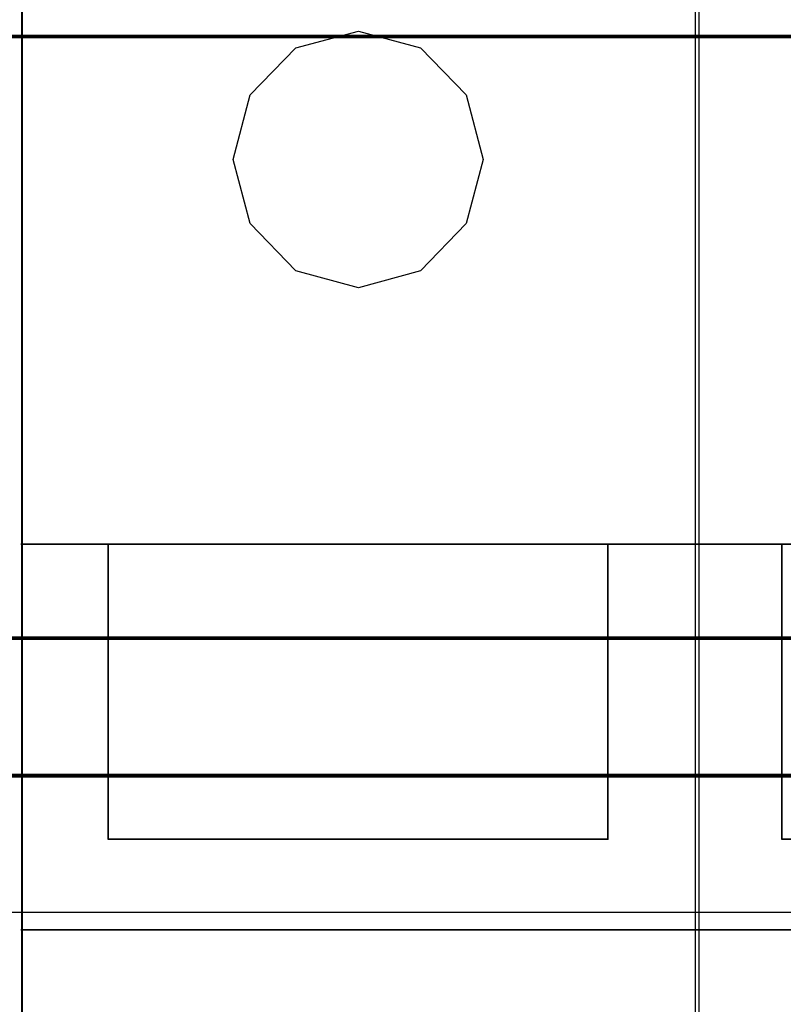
# Model space of a CAD drawing. Header units: millimetres. Extents: x -1290 to 1795, y -4192 to -1311.
# Tile 937 of 1056: x 1435.05 to 1441.14, y -2199.52 to -2191.67. Entities that reach past the tile are written whole.
import ezdxf

# ---------------------------------------------------------------- set-up
doc = ezdxf.new("R2010")
doc.units = ezdxf.units.MM
doc.layers.add('30', color=7, linetype='Continuous')
doc.layers.add('45', color=7, linetype='Continuous')
doc.layers.add('Aparatura', color=7, linetype='Continuous', lineweight=13)

# ---------------------------------------------------------------- blocks, each defined once
blk = doc.blocks.new('*U264')
at = {"layer": '45', "color": 255}
for points in [[(468.423559, -82.683321), (495.446583, -82.683321), (495.446583, -167.656481), (468.423559, -167.656481), (468.423559, -82.683321)], [(495.435841, -82.683321), (522.453495, -82.683321), (522.453495, -167.656481), (495.435841, -167.656481), (495.435841, -82.683321)], [(522.319221, -82.683321), (549.342246, -82.683321), (549.342246, -167.656481), (522.319221, -167.656481), (522.319221, -82.683321)]]:
    blk.add_lwpolyline(points, close=True, dxfattribs=at)
at = {"layer": '45', "color": 159}
for points in [[(468.423559, -82.683321), (495.446583, -82.683321), (495.446583, -167.656481), (468.423559, -167.656481), (468.423559, -82.683321)], [(495.435841, -82.683321), (522.453495, -82.683321), (522.453495, -167.656481), (495.435841, -167.656481), (495.435841, -82.683321)], [(522.319221, -82.683321), (549.342246, -82.683321), (549.342246, -167.656481), (522.319221, -167.656481), (522.319221, -82.683321)]]:
    blk.add_lwpolyline(points, close=True, dxfattribs=at)
at = {"layer": '45', "color": 7}
blk.add_lwpolyline([(468.42893, -82.688708), (495.443002, -82.688708), (495.443002, -167.651094), (468.42893, -167.651094), (468.42893, -82.688708)], close=True, dxfattribs=at)
at = {"layer": '45', "color": 179}
for points in [[(495.441212, -82.688708), (522.449914, -82.688708), (522.449914, -167.651094), (495.441212, -167.651094), (495.441212, -82.688708)], [(522.324592, -82.688708), (549.338665, -82.688708), (549.338665, -167.651094), (522.324592, -167.651094), (522.324592, -82.688708)], [(503.871809, -117.566054), (504.548668, -114.993282), (506.367407, -113.111544), (508.868171, -112.447089), (511.343102, -113.111544), (513.167007, -114.993282), (513.843867, -117.566054), (513.167007, -120.128195), (511.343102, -122.009933), (508.868171, -122.690335), (506.367407, -122.009933), (504.548668, -120.128195), (503.871809, -117.566054)], [(522.31385, -132.928195), (495.405406, -132.928195), (522.31385, -132.928195)], [(498.883989, -144.710173), (498.883989, -132.928195), (498.883989, -144.710173)], [(518.824525, -132.928195), (518.824525, -144.710173), (518.824525, -132.928195)], [(549.202601, -132.928195), (522.288786, -132.928195), (549.202601, -132.928195)], [(525.767369, -144.710173), (525.767369, -132.928195), (525.767369, -144.710173)], [(518.835267, -144.701195), (498.883989, -144.701195), (518.835267, -144.701195)], [(545.718647, -144.701195), (525.767369, -144.701195), (545.718647, -144.701195)], [(522.31385, -148.317304), (495.405406, -148.317304), (522.31385, -148.317304)], [(549.202601, -148.317304), (522.288786, -148.317304), (549.202601, -148.317304)]]:
    blk.add_lwpolyline(points, close=True, dxfattribs=at)
blk = doc.blocks.new('*U266')
at = {"layer": '30', "color": 7}
for points in [[(548.842747, -257.077059), (117.158256, -257.077059), (117.158256, -259.641942), (117.158256, -261.119537), (117.158256, -262.68077), (548.842747, -262.68077), (548.842747, -261.119537), (548.842747, -259.641942), (548.842747, -257.077059)], [(117.158256, -262.592791), (548.842747, -262.592791), (117.158256, -262.592791)], [(548.842747, -262.592791), (117.158256, -262.592791), (117.158256, -264.107699), (117.158256, -285.178689), (117.158256, -286.693597), (548.842747, -286.693597), (548.842747, -285.178689), (548.842747, -264.107699), (548.842747, -262.592791)], [(117.158256, -286.605618), (548.842747, -286.605618), (117.158256, -286.605618)], [(548.842747, -286.605618), (117.158256, -286.605618), (117.158256, -288.083464), (117.158256, -289.644962), (117.158256, -292.182397), (548.842747, -292.182397), (548.842747, -289.644962), (548.842747, -288.083464), (548.842747, -286.605618)], [(548.79978, -286.64871), (117.201224, -286.64871), (117.201224, -288.103717), (117.201224, -289.641084), (117.201224, -292.139305), (548.79978, -292.139305), (548.79978, -289.641084), (548.79978, -288.103717), (548.79978, -286.64871)], [(117.158256, -292.094418), (548.842747, -292.094418), (117.158256, -292.094418)]]:
    blk.add_lwpolyline(points, close=True, dxfattribs=at)
at = {"layer": '30', "color": 59}
blk.add_lwpolyline([(548.79978, -257.120151), (117.201224, -257.120151), (117.201224, -259.645586), (117.201224, -261.100457), (117.201224, -262.637678), (548.79978, -262.637678), (548.79978, -261.100457), (548.79978, -259.645586), (548.79978, -257.120151)], close=True, dxfattribs=at)

msp = doc.modelspace()

# ---------------------------------------------------------------- linework, layer by layer
at = {"layer": 'Aparatura', "color": 7, "lineweight": 13}
msp.add_lwpolyline([(1514.6895, -2198.7907), (1428.3433, -2198.7907), (1428.3433, -2189.7946), (1514.6895, -2189.7946), (1514.6895, -2198.7907)], close=True, dxfattribs=at)
msp.add_lwpolyline([(1428.3433, -2198.7904), (1514.6895, -2198.7904)], dxfattribs=at)

# ---------------------------------------------------------------- block references
at = {"layer": 'Aparatura', "color": 7, "lineweight": 13, "xscale": 0.2, "yscale": 0.2, "zscale": 0.2}
for name, p in [('*U264', (1335.9766, -2169.2673)), ('*U266', (1404.8289, -2139.2723))]:
    msp.add_blockref(name, p, dxfattribs=at)

doc.saveas('drawing.dxf')
